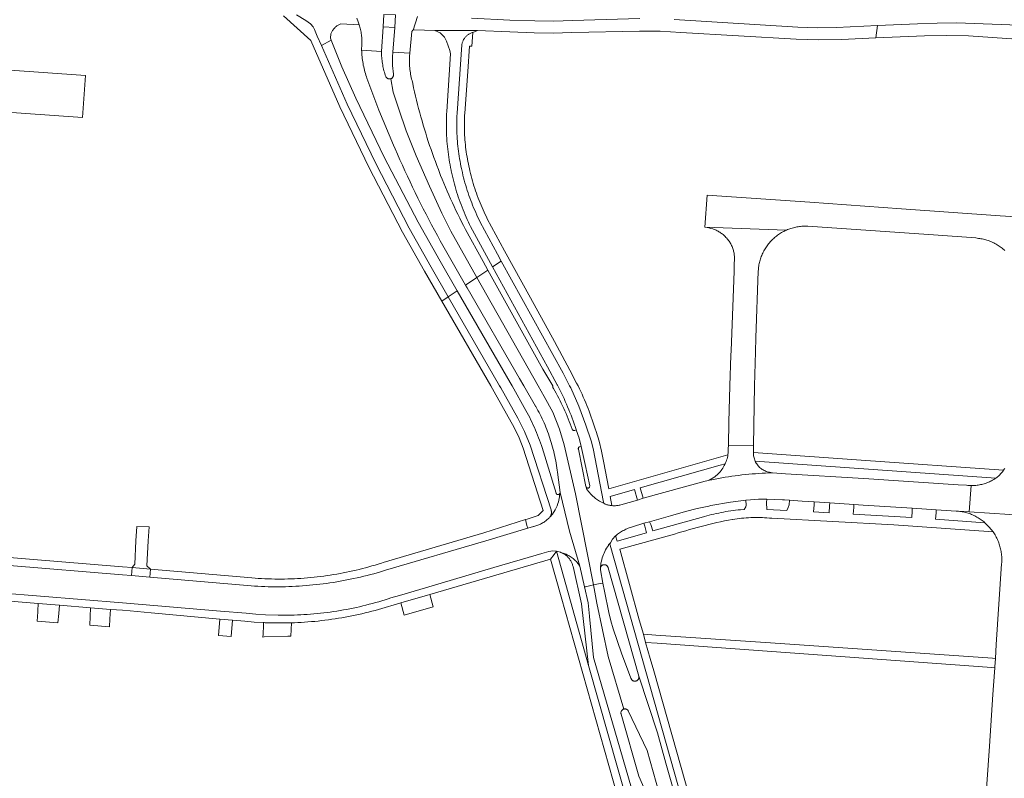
# Model space of a CAD drawing. Extents: x 146402 to 164798, y 455483 to 464134.
# Tile 375 of 575: x 157474 to 157720, y 461402 to 461591. Entities that reach past the tile are written whole.
import ezdxf

# ---------------------------------------------------------------- set-up
doc = ezdxf.new("R2010")
doc.units = 0
doc.header["$LTSCALE"] = 0.2
for name, color, linetype, lineweight in [('B-XX-VH-VERHARDING_ASFALT-GV', 252, 'CONTINUOUS', 18), ('B-XX-VH-VERHARDING_BETONSTRAATSTEEN-GV', 252, 'CONTINUOUS', 18), ('B-XX-VH-VERHARDING_FUNDERING_ZAND-GV', 252, 'CONTINUOUS', 18), ('B-XX-VH-VERHARDING_STRAATBAKSTEEN-GV', 252, 'CONTINUOUS', 18), ('B-XX-VH-VERHARDING_TEGEL-GV', 252, 'CONTINUOUS', 18)]:
    doc.layers.add(name, color=color, linetype=linetype, lineweight=lineweight)

msp = doc.modelspace()

# ---------------------------------------------------------------- linework, layer by layer
at = {"layer": 'B-XX-VH-VERHARDING_ASFALT-GV'}
for points in [[(157543.331, 461592.552), (157545.707, 461591.136), (157546.892, 461590.263), (157547.521, 461589.544), (157547.844, 461588.859), (157548.559, 461587.191), (157549.561, 461584.906), (157552.031, 461586.2), (157551.82, 461586.725), (157551.914, 461587.769), (157551.923, 461587.791), (157551.998, 461587.967), (157552.081, 461588.138), (157552.17, 461588.306), (157552.267, 461588.471), (157552.37, 461588.631), (157552.48, 461588.786), (157552.597, 461588.937), (157552.719, 461589.083), (157552.848, 461589.223), (157552.983, 461589.359), (157553.123, 461589.488), (157553.268, 461589.611), (157553.418, 461589.728), (157553.573, 461589.839), (157553.733, 461589.943), (157553.897, 461590.04), (157554.065, 461590.13), (157554.236, 461590.213), (157554.411, 461590.289), (157558.98, 461590.025), (157558.72, 461590.773), (157558.392, 461591.719)], [(157558.392, 461591.719), (157558.72, 461590.773), (157558.98, 461590.025), (157559.059, 461589.783), (157559.154, 461589.471), (157559.242, 461589.157), (157559.321, 461588.84), (157559.393, 461588.522), (157559.457, 461588.202), (157559.513, 461587.881), (157559.561, 461587.558), (157559.601, 461587.234), (157559.633, 461586.91), (157559.658, 461586.584), (157559.674, 461586.258), (157559.682, 461585.932), (157559.683, 461585.606), (157559.675, 461585.28), (157559.659, 461584.954), (157559.636, 461584.629), (157559.604, 461584.304), (157559.604, 461584.125), (157559.611, 461583.704), (157559.611, 461583.7), (157564.571, 461583.372), (157564.94, 461589.56), (157565.1, 461592.63)], [(157568.01, 461592.49), (157567.85, 461589.34), (157567.396, 461583.197), (157571.607, 461582.926), (157572.152, 461588.332), (157572.357, 461588.666), (157572.491, 461588.716), (157573.517, 461592.091)], [(157573.517, 461592.091), (157572.491, 461588.716), (157572.724, 461588.804), (157577.839, 461588.635), (157577.89, 461588.61), (157588.456, 461588.581), (157588.519, 461588.605), (157596.545, 461588.265), (157602.65, 461588.02), (157607.336, 461587.963), (157612.02, 461588.1), (157628.88, 461588.48), (157634.036, 461588.477), (157639.18, 461588.14), (157667.89, 461586.43), (157673.549, 461586.25), (157679.21, 461586.39), (157687.761, 461586.77), (157688.211, 461589.831), (157677.95, 461589.37), (157673.158, 461589.263), (157668.37, 461589.47), (157637.55, 461591.37)], [(157628.97, 461591.59), (157612.19, 461591.1), (157607.476, 461590.967), (157602.76, 461591), (157596.552, 461591.158), (157587.026, 461591.682)], [(157723.4, 461589.93), (157707.93, 461590.5), (157703.059, 461590.42), (157698.19, 461590.28), (157688.211, 461589.831), (157687.761, 461586.77), (157699.9, 461587.31), (157705.395, 461587.399), (157710.89, 461587.28), (157722.81, 461586.43)], [(157719.925, 461479.43), (157719.788, 461479.218), (157719.645, 461479.011), (157719.348, 461478.609), (157719.025, 461478.227), (157718.491, 461477.688), (157717.91, 461477.2), (157717.695, 461477.01), (157717.654, 461476.982), (157717.409, 461476.821), (157717.159, 461476.668), (157716.906, 461476.521), (157716.648, 461476.381), (157716.387, 461476.248), (157716.123, 461476.122), (157715.855, 461476.003), (157715.584, 461475.892), (157715.31, 461475.789), (157715.033, 461475.693), (157714.754, 461475.604), (157714.472, 461475.523), (157714.188, 461475.45), (157713.903, 461475.385), (157713.616, 461475.327), (157713.327, 461475.277), (157713.037, 461475.236), (157712.746, 461475.202), (157712.454, 461475.176), (157712.162, 461475.158), (157711.869, 461475.148), (157711.576, 461475.146), (157711.085, 461468.58), (157736.43, 461466.96)], [(157458.988, 461449.222), (157500, 461445.926), (157500.02, 461445.924), (157524.419, 461443.875), (157530.826, 461443.337), (157533.225, 461443.104), (157535.631, 461442.952), (157538.784, 461442.841), (157541.939, 461442.847), (157542.763, 461442.868), (157543.587, 461442.898), (157544.41, 461442.935), (157545.233, 461442.98), (157546.056, 461443.033), (157546.878, 461443.095), (157547.699, 461443.164), (157548.519, 461443.241), (157549.339, 461443.326), (157550.158, 461443.419), (157550.976, 461443.52), (157551.793, 461443.629), (157552.609, 461443.746), (157553.424, 461443.871), (157554.237, 461444.004), (157555.05, 461444.144), (157555.86, 461444.293), (157556.67, 461444.449), (157557.477, 461444.613), (157558.283, 461444.786), (157559.088, 461444.965), (157559.89, 461445.153), (157560.691, 461445.348), (157561.49, 461445.552), (157562.287, 461445.763), (157563.081, 461445.981), (157563.874, 461446.208), (157564.664, 461446.442), (157565.452, 461446.683), (157566.238, 461446.933), (157566.896, 461447.148), (157569.056, 461447.783), (157575.505, 461449.68), (157592.547, 461454.695), (157603.072, 461457.838), (157604.519, 461458.235), (157606.287, 461458.738), (157607.243, 461458.852), (157608.203, 461458.784), (157609.176, 461458.52), (157609.232, 461458.492), (157609.261, 461458.487), (157609.537, 461458.413), (157609.81, 461458.33), (157610.079, 461458.237), (157610.345, 461458.133), (157610.608, 461458.021), (157610.866, 461457.898), (157611.119, 461457.767), (157611.367, 461457.626), (157611.61, 461457.477), (157611.848, 461457.318), (157612.079, 461457.151), (157612.305, 461456.976), (157612.523, 461456.793), (157612.735, 461456.602), (157612.94, 461456.403), (157613.138, 461456.197), (157613.328, 461455.984), (157613.51, 461455.764), (157613.683, 461455.538), (157613.849, 461455.305), (157614.006, 461455.067), (157611.423, 461463.795), (157609.07, 461473.459), (157609.071, 461473.41), (157609.067, 461473.346), (157609.055, 461473.283), (157609.043, 461473.242), (157608.937, 461472.317), (157608.69, 461471.125), (157608.552, 461470.702), (157608.352, 461470.09), (157607.835, 461469.1), (157607.182, 461468.042), (157606.569, 461467.358), (157606.558, 461467.342), (157606.481, 461467.242), (157606.398, 461467.148), (157606.309, 461467.058), (157606.255, 461467.009), (157606.071, 461466.836), (157605.882, 461466.668), (157605.687, 461466.507), (157605.488, 461466.351), (157605.284, 461466.203), (157605.075, 461466.06), (157604.861, 461465.925), (157604.644, 461465.796), (157604.422, 461465.674), (157604.197, 461465.559), (157603.968, 461465.452), (157603.736, 461465.351), (157603.501, 461465.258), (157603.264, 461465.173), (157603.023, 461465.095), (157602.78, 461465.025), (157602.535, 461464.962), (157602.43, 461464.938), (157601.009, 461464.514), (157590.602, 461461.42), (157565.557, 461454.054), (157565.087, 461453.91), (157564.266, 461453.664), (157563.442, 461453.426), (157562.616, 461453.195), (157561.788, 461452.972), (157560.957, 461452.757), (157560.125, 461452.55), (157559.291, 461452.35), (157558.455, 461452.158), (157557.617, 461451.975), (157556.778, 461451.798), (157555.937, 461451.63), (157555.095, 461451.47), (157554.251, 461451.317), (157553.405, 461451.172), (157552.559, 461451.036), (157551.711, 461450.907), (157550.862, 461450.786), (157550.012, 461450.672), (157549.161, 461450.567), (157548.308, 461450.47), (157547.455, 461450.381), (157546.602, 461450.3), (157545.747, 461450.226), (157544.892, 461450.161), (157544.036, 461450.104), (157543.18, 461450.054), (157542.323, 461450.013), (157541.466, 461449.979), (157540.609, 461449.954), (157539.752, 461449.937), (157538.894, 461449.927), (157538.036, 461449.926), (157537.179, 461449.933), (157536.321, 461449.947), (157535.464, 461449.97), (157534.607, 461450), (157533.75, 461450.039), (157532.894, 461450.085), (157532.038, 461450.14), (157506.782, 461452.337), (157502.2, 461452.736), (157500, 461452.928), (157471.848, 461455.246)], [(157736.43, 461466.96), (157711.085, 461468.58), (157708.404, 461468.751), (157708.688, 461468.72), (157708.99, 461468.679), (157709.29, 461468.631), (157709.59, 461468.574), (157709.887, 461468.51), (157710.183, 461468.438), (157710.477, 461468.358), (157710.769, 461468.271), (157711.058, 461468.176), (157711.345, 461468.073), (157711.629, 461467.962), (157711.91, 461467.845), (157712.188, 461467.72), (157712.462, 461467.588), (157712.733, 461467.448), (157713, 461467.302), (157713.263, 461467.148), (157713.522, 461466.988), (157713.777, 461466.821), (157714.027, 461466.648), (157714.273, 461466.467), (157714.514, 461466.281), (157714.749, 461466.088), (157714.98, 461465.889), (157716.072, 461464.819), (157717.017, 461463.616), (157717.186, 461463.367), (157717.354, 461463.104), (157717.515, 461462.837), (157717.67, 461462.565), (157717.818, 461462.29), (157717.958, 461462.012), (157718.091, 461461.729), (157718.217, 461461.444), (157718.336, 461461.155), (157718.447, 461460.864), (157718.551, 461460.569), (157718.647, 461460.272), (157718.736, 461459.973), (157718.816, 461459.672), (157718.889, 461459.368), (157718.955, 461459.063), (157719.012, 461458.756), (157719.062, 461458.448), (157719.103, 461458.139), (157719.137, 461457.828), (157719.162, 461457.517), (157719.18, 461457.206), (157719.19, 461456.894), (157719.192, 461456.582), (157719.185, 461456.27), (157719.171, 461455.958), (157719.151, 461455.659), (157717.807, 461435.511), (157717.578, 461432.074), (157717.447, 461429.979), (157717.43, 461429.729), (157717.13, 461425.324), (157716.975, 461423.038), (157716.1, 461410.19), (157714.71, 461390.123)], [(157639.468, 461396.764), (157621.542, 461460.325), (157621.514, 461460.623), (157621.616, 461460.905), (157621.175, 461460.348), (157621.109, 461460.253), (157620.87, 461459.887), (157620.645, 461459.514), (157620.433, 461459.132), (157620.236, 461458.742), (157620.053, 461458.346), (157619.885, 461457.943), (157619.731, 461457.535), (157619.593, 461457.121), (157619.469, 461456.702), (157619.361, 461456.279), (157619.269, 461455.852), (157619.193, 461455.423), (157619.132, 461454.99), (157619.14, 461454.687), (157619.157, 461454.746), (157619.188, 461454.829), (157619.227, 461454.909), (157619.273, 461454.985), (157619.326, 461455.057), (157619.385, 461455.124), (157619.449, 461455.185), (157619.519, 461455.24), (157619.594, 461455.288), (157619.672, 461455.33), (157619.754, 461455.365), (157619.83, 461455.389), (157619.917, 461455.409), (157620.005, 461455.422), (157620.094, 461455.426), (157620.183, 461455.422), (157620.271, 461455.411), (157620.358, 461455.391), (157620.442, 461455.364), (157620.524, 461455.329), (157620.603, 461455.288), (157620.677, 461455.239), (157620.747, 461455.183), (157620.812, 461455.122), (157620.87, 461455.055), (157620.923, 461454.984), (157620.969, 461454.907), (157621.008, 461454.827), (157621.039, 461454.744), (157621.06, 461454.671), (157628.713, 461427.674), (157633.365, 461413.519), (157635.42, 461405.968), (157639.338, 461392.341)], [(157631.441, 461384.031), (157617.388, 461432.297), (157616.373, 461442.527), (157616.367, 461442.583), (157616.091, 461445.895), (157615.18, 461449.901), (157614.006, 461455.067), (157613.849, 461455.305), (157613.683, 461455.538), (157613.51, 461455.764), (157613.328, 461455.984), (157613.138, 461456.197), (157612.94, 461456.403), (157612.735, 461456.602), (157612.523, 461456.793), (157612.305, 461456.976), (157612.079, 461457.151), (157611.848, 461457.318), (157611.61, 461457.477), (157611.367, 461457.626), (157611.119, 461457.767), (157610.866, 461457.898), (157610.608, 461458.021), (157610.345, 461458.133), (157610.079, 461458.237), (157609.81, 461458.33), (157609.537, 461458.413), (157609.261, 461458.487), (157609.232, 461458.492), (157610.078, 461458.07), (157610.245, 461457.964), (157610.407, 461457.851), (157610.564, 461457.731), (157610.716, 461457.605), (157610.864, 461457.474), (157611.005, 461457.336), (157611.142, 461457.193), (157611.272, 461457.044), (157611.396, 461456.89), (157611.514, 461456.731), (157611.625, 461456.568), (157611.729, 461456.4), (157611.827, 461456.229), (157611.917, 461456.053), (157612.001, 461455.874), (157612.077, 461455.692), (157612.146, 461455.506), (157612.207, 461455.318), (157612.26, 461455.128), (157612.3, 461454.962), (157614.371, 461445.701), (157616.185, 461430.341), (157625.995, 461395.81)], [(157639.338, 461392.341), (157635.42, 461405.968), (157633.365, 461413.519), (157628.713, 461427.674), (157628.731, 461427.585), (157628.741, 461427.495), (157628.743, 461427.404), (157628.737, 461427.314), (157628.723, 461427.224), (157628.702, 461427.136), (157628.672, 461427.051), (157628.635, 461426.968), (157628.591, 461426.888), (157628.541, 461426.813), (157628.484, 461426.743), (157628.42, 461426.678), (157628.352, 461426.619), (157628.278, 461426.566), (157628.2, 461426.519), (157628.118, 461426.48), (157628.033, 461426.448), (157627.946, 461426.424), (157627.857, 461426.408), (157627.766, 461426.399), (157627.676, 461426.399), (157627.585, 461426.406), (157627.496, 461426.422), (157627.409, 461426.445), (157627.323, 461426.476), (157627.241, 461426.514), (157627.163, 461426.559), (157627.088, 461426.611), (157627.019, 461426.67), (157626.955, 461426.734), (157626.897, 461426.804), (157626.845, 461426.878), (157626.801, 461426.957), (157626.763, 461427.04), (157626.738, 461427.107), (157624.382, 461433.399), (157622.305, 461439.423), (157621.687, 461441.466), (157621.21, 461443.546), (157620.132, 461448.83), (157619.762, 461450.837), (157619.049, 461450.725), (157617.421, 461450.377), (157618.229, 461445.802), (157621.066, 461432.582), (157624.97, 461419.435), (157624.987, 461419.439), (157625.074, 461419.458), (157625.163, 461419.469), (157625.252, 461419.472), (157625.341, 461419.466), (157625.429, 461419.453), (157625.516, 461419.432), (157625.6, 461419.404), (157625.682, 461419.368), (157625.76, 461419.324), (157625.834, 461419.275), (157625.903, 461419.218), (157625.966, 461419.156), (157626.024, 461419.088), (157626.076, 461419.015), (157630.802, 461409.083), (157633.79, 461398.44)], [(157631.074, 461397.222), (157628.745, 461402.709), (157624.301, 461418.144), (157624.288, 461418.183), (157624.266, 461418.269), (157624.251, 461418.357), (157624.244, 461418.446), (157624.246, 461418.535), (157624.255, 461418.624), (157624.272, 461418.712), (157624.297, 461418.797), (157624.33, 461418.88), (157624.369, 461418.96), (157624.416, 461419.036), (157624.47, 461419.107), (157624.529, 461419.174), (157624.594, 461419.235), (157624.665, 461419.289), (157624.74, 461419.337), (157624.819, 461419.379), (157624.902, 461419.413), (157624.97, 461419.435), (157621.066, 461432.582), (157618.229, 461445.802), (157617.421, 461450.377), (157615.413, 461449.947), (157615.18, 461449.901), (157616.091, 461445.895), (157616.367, 461442.583), (157616.373, 461442.527), (157617.388, 461432.297), (157631.441, 461384.031)]]:
    msp.add_lwpolyline(points, dxfattribs=at)
for points in [[(157568.01, 461592.49), (157565.1, 461592.63), (157564.94, 461589.56), (157567.85, 461589.34)], [(157588.456, 461588.581), (157577.89, 461588.61), (157579.18, 461587.998), (157580.237, 461586.983), (157580.794, 461585.914), (157581.628, 461583.645), (157581.776, 461582.819), (157580.817, 461568.414), (157580.783, 461567.745), (157580.756, 461567.077), (157580.738, 461566.407), (157580.727, 461565.738), (157580.725, 461565.069), (157580.731, 461564.399), (157580.744, 461563.73), (157580.766, 461563.061), (157580.795, 461562.392), (157580.833, 461561.724), (157580.878, 461561.056), (157580.932, 461560.389), (157580.993, 461559.722), (157581.063, 461559.056), (157581.14, 461558.391), (157581.225, 461557.727), (157581.319, 461557.065), (157581.42, 461556.403), (157581.529, 461555.742), (157581.646, 461555.083), (157581.771, 461554.426), (157581.903, 461553.769), (157581.935, 461553.619), (157582.077, 461552.959), (157582.227, 461552.3), (157582.385, 461551.643), (157582.551, 461550.988), (157582.724, 461550.335), (157582.905, 461549.685), (157583.094, 461549.036), (157583.29, 461548.39), (157583.494, 461547.746), (157583.706, 461547.104), (157583.925, 461546.465), (157584.152, 461545.829), (157584.386, 461545.196), (157584.628, 461544.565), (157584.877, 461543.937), (157585.134, 461543.312), (157585.398, 461542.69), (157585.669, 461542.072), (157585.948, 461541.457), (157586.234, 461540.845), (157586.527, 461540.236), (157586.762, 461539.761), (157591.233, 461531.543), (157592.254, 461529.68), (157594.413, 461531.134), (157593.468, 461532.849), (157589.177, 461540.825), (157588.884, 461541.415), (157588.598, 461542.008), (157588.319, 461542.605), (157588.047, 461543.206), (157587.782, 461543.809), (157587.525, 461544.416), (157587.276, 461545.026), (157587.034, 461545.638), (157586.799, 461546.254), (157586.572, 461546.872), (157586.352, 461547.494), (157586.14, 461548.117), (157585.935, 461548.744), (157585.738, 461549.372), (157585.549, 461550.003), (157585.367, 461550.637), (157585.193, 461551.272), (157585.027, 461551.91), (157584.869, 461552.549), (157584.718, 461553.191), (157584.575, 461553.834), (157584.504, 461554.168), (157584.371, 461554.783), (157584.245, 461555.399), (157584.128, 461556.017), (157584.018, 461556.637), (157583.916, 461557.257), (157583.822, 461557.879), (157583.736, 461558.502), (157583.658, 461559.126), (157583.588, 461559.752), (157583.526, 461560.378), (157583.471, 461561.004), (157583.425, 461561.632), (157583.387, 461562.26), (157583.357, 461562.888), (157583.334, 461563.516), (157583.32, 461564.145), (157583.314, 461564.774), (157583.315, 461565.403), (157583.325, 461566.032), (157583.343, 461566.661), (157583.369, 461567.29), (157583.402, 461567.918), (157583.409, 461568.029), (157584.589, 461585.022), (157584.618, 461585.195), (157584.655, 461585.366), (157584.7, 461585.535), (157584.752, 461585.702), (157584.812, 461585.866), (157584.879, 461586.028), (157584.954, 461586.186), (157585.036, 461586.341), (157585.125, 461586.491), (157585.22, 461586.638), (157585.323, 461586.78), (157585.431, 461586.917), (157585.546, 461587.049), (157585.667, 461587.176), (157585.793, 461587.297), (157585.925, 461587.412), (157586.062, 461587.521), (157586.203, 461587.624), (157586.35, 461587.72), (157586.5, 461587.809), (157586.654, 461587.891), (157586.813, 461587.967), (157586.974, 461588.034), (157587.138, 461588.095), (157587.285, 461588.142)], [(157554.709, 461579.53), (157552.031, 461586.2), (157549.561, 461584.906), (157556.01, 461570.206), (157563.107, 461555.427), (157571.455, 461539.357), (157576.913, 461529.647), (157581.187, 461522.226), (157583.423, 461523.732), (157579.145, 461531.135), (157573.656, 461540.825), (157565.245, 461557.043), (157558.183, 461571.765)], [(157564.571, 461583.372), (157559.611, 461583.7), (157559.625, 461583.283), (157559.648, 461582.862), (157559.678, 461582.442), (157559.716, 461582.023), (157559.763, 461581.604), (157559.817, 461581.186), (157559.879, 461580.77), (157559.949, 461580.354), (157560.027, 461579.94), (157560.113, 461579.528), (157560.207, 461579.117), (157560.308, 461578.708), (157560.418, 461578.302), (157560.534, 461577.897), (157560.659, 461577.494), (157560.791, 461577.094), (157560.931, 461576.697), (157563.924, 461568.779), (157567.542, 461560.031), (157567.935, 461559.123), (157568.54, 461557.745), (157569.152, 461556.369), (157569.771, 461554.997), (157570.397, 461553.628), (157571.03, 461552.263), (157571.671, 461550.901), (157572.319, 461549.542), (157572.975, 461548.187), (157573.637, 461546.836), (157574.307, 461545.488), (157574.984, 461544.143), (157575.668, 461542.802), (157576.359, 461541.465), (157577.057, 461540.131), (157577.762, 461538.801), (157578.475, 461537.475), (157579.194, 461536.153), (157585.522, 461525.146), (157588.29, 461527.01), (157581.831, 461538.596), (157579.575, 461543.108), (157576.541, 461549.798), (157573.196, 461557.344), (157570.707, 461563.567), (157568.84, 461569.013), (157567.44, 461573.214), (157566.882, 461576.579), (157566.81, 461576.557), (157566.723, 461576.537), (157566.634, 461576.526), (157566.545, 461576.522), (157566.455, 461576.527), (157566.367, 461576.539), (157566.28, 461576.56), (157566.195, 461576.588), (157566.113, 461576.623), (157566.035, 461576.666), (157565.96, 461576.715), (157565.891, 461576.771), (157565.826, 461576.833), (157565.768, 461576.901), (157565.716, 461576.973), (157565.67, 461577.05), (157565.631, 461577.154), (157565.507, 461577.505), (157565.39, 461577.859), (157565.28, 461578.215), (157565.178, 461578.573), (157565.084, 461578.933), (157564.998, 461579.295), (157564.92, 461579.66), (157564.849, 461580.025), (157564.786, 461580.392), (157564.731, 461580.761), (157564.684, 461581.13), (157564.645, 461581.5), (157564.614, 461581.872), (157564.591, 461582.243), (157564.576, 461582.615), (157564.569, 461582.988), (157564.57, 461583.36)], [(157571.607, 461582.926), (157567.396, 461583.197), (157567.31, 461582.04), (157567.281, 461579.873), (157567.53, 461577.72), (157567.531, 461577.717), (157567.544, 461577.629), (157567.55, 461577.54), (157567.548, 461577.451), (157567.538, 461577.362), (157567.519, 461577.275), (157567.494, 461577.189), (157567.46, 461577.106), (157567.419, 461577.027), (157567.372, 461576.951), (157567.317, 461576.88), (157567.257, 461576.815), (157567.191, 461576.754), (157567.12, 461576.7), (157567.045, 461576.653), (157566.965, 461576.612), (157566.882, 461576.579), (157567.44, 461573.214), (157568.84, 461569.013), (157570.707, 461563.567), (157573.196, 461557.344), (157576.541, 461549.798), (157579.575, 461543.108), (157581.831, 461538.596), (157588.29, 461527.01), (157591.058, 461528.874), (157589.874, 461531.011), (157585.504, 461539.025), (157585.014, 461539.964), (157584.531, 461540.907), (157584.056, 461541.854), (157583.587, 461542.804), (157583.126, 461543.757), (157582.672, 461544.714), (157582.225, 461545.675), (157581.786, 461546.638), (157581.354, 461547.606), (157580.929, 461548.576), (157580.511, 461549.549), (157580.101, 461550.526), (157579.698, 461551.506), (157579.302, 461552.488), (157579.124, 461552.939), (157578.735, 461553.932), (157578.354, 461554.929), (157577.981, 461555.928), (157577.614, 461556.93), (157577.256, 461557.934), (157576.904, 461558.942), (157576.561, 461559.952), (157576.225, 461560.964), (157575.896, 461561.979), (157575.576, 461562.996), (157575.263, 461564.016), (157574.957, 461565.038), (157574.659, 461566.063), (157574.369, 461567.089), (157574.087, 461568.118), (157573.812, 461569.148), (157573.545, 461570.181), (157573.286, 461571.216), (157573.035, 461572.253), (157572.791, 461573.291), (157572.555, 461574.332), (157572.327, 461575.374), (157572.168, 461576.124), (157572.07, 461576.514), (157571.98, 461576.905), (157571.898, 461577.299), (157571.824, 461577.694), (157571.757, 461578.09), (157571.699, 461578.488), (157571.648, 461578.887), (157571.605, 461579.286), (157571.571, 461579.687), (157571.544, 461580.087), (157571.525, 461580.489), (157571.514, 461580.891), (157571.512, 461581.293), (157571.517, 461581.694), (157571.53, 461582.096), (157571.536, 461582.225)], [(157609.816, 461503.142), (157594.413, 461531.134), (157592.254, 461529.68), (157605.91, 461504.762), (157608.367, 461500.233), (157608.392, 461500.189), (157608.49, 461500), (157608.739, 461499.524), (157609.078, 461498.855), (157609.41, 461498.183), (157609.735, 461497.507), (157610.053, 461496.828), (157610.364, 461496.145), (157610.667, 461495.459), (157610.963, 461494.77), (157611.252, 461494.078), (157611.533, 461493.383), (157611.807, 461492.684), (157612.073, 461491.983), (157612.332, 461491.279), (157612.583, 461490.573), (157612.827, 461489.863), (157613.063, 461489.152), (157613.104, 461489.026), (157613.83, 461486.993), (157614.357, 461484.912), (157615.354, 461480.417), (157616.491, 461475.118), (157616.42, 461474.76), (157616.121, 461474.551), (157616.059, 461474.541), (157615.997, 461474.539), (157615.935, 461474.545), (157615.874, 461474.558), (157615.815, 461474.58), (157615.76, 461474.609), (157615.708, 461474.644), (157615.662, 461474.686), (157615.621, 461474.734), (157615.587, 461474.786), (157615.56, 461474.842), (157615.556, 461474.85), (157615.684, 461474.359), (157616.163, 461473.714), (157616.912, 461472.84), (157617.91, 461471.966), (157618.888, 461471.259), (157620.22, 461470.59), (157620.008, 461470.762), (157619.881, 461471.005), (157617.324, 461484.424), (157616.787, 461486.353), (157615.496, 461490.253), (157613.772, 461494.936), (157611.722, 461499.485), (157611.454, 461500)], [(157603.578, 461500), (157588.29, 461527.01), (157585.522, 461525.146), (157585.933, 461524.431), (157598.977, 461501.878), (157600.059, 461500), (157602.944, 461494.993), (157602.992, 461494.91), (157603.279, 461494.405), (157603.559, 461493.896), (157603.833, 461493.383), (157604.099, 461492.866), (157604.358, 461492.346), (157604.609, 461491.822), (157604.854, 461491.295), (157605.091, 461490.764), (157605.321, 461490.23), (157605.544, 461489.693), (157605.759, 461489.153), (157605.967, 461488.611), (157606.167, 461488.065), (157606.36, 461487.516), (157606.545, 461486.966), (157606.723, 461486.412), (157606.892, 461485.856), (157607.055, 461485.298), (157607.209, 461484.738), (157607.356, 461484.175), (157607.495, 461483.611), (157607.626, 461483.045), (157607.75, 461482.477), (157607.866, 461481.907), (157607.973, 461481.336), (157608.073, 461480.764), (157608.165, 461480.19), (157608.249, 461479.614), (157608.326, 461479.038), (157608.394, 461478.461), (157609.068, 461473.468), (157609.07, 461473.459), (157611.423, 461463.795), (157614.006, 461455.067), (157615.18, 461449.901), (157615.413, 461449.947), (157617.421, 461450.377), (157612.956, 461473.125), (157610.052, 461485.348), (157608.962, 461489.221), (157607.268, 461493.456), (157605.09, 461497.329)], [(157604.748, 461504.144), (157591.058, 461528.874), (157588.29, 461527.01), (157603.578, 461500), (157605.09, 461497.329), (157607.268, 461493.456), (157608.962, 461489.221), (157610.052, 461485.348), (157612.956, 461473.125), (157617.421, 461450.377), (157619.049, 461450.725), (157619.762, 461450.837), (157619.154, 461454.133), (157619.14, 461454.687), (157619.132, 461454.99), (157619.193, 461455.423), (157619.269, 461455.852), (157619.361, 461456.279), (157619.469, 461456.702), (157619.593, 461457.121), (157619.731, 461457.535), (157619.885, 461457.943), (157620.053, 461458.346), (157620.236, 461458.742), (157620.433, 461459.132), (157620.645, 461459.514), (157620.87, 461459.887), (157621.109, 461460.253), (157621.175, 461460.348), (157621.616, 461460.905), (157622.171, 461461.834), (157622.91, 461462.625), (157622.948, 461462.657), (157623.18, 461462.848), (157623.417, 461463.032), (157623.659, 461463.21), (157623.905, 461463.381), (157624.156, 461463.546), (157624.411, 461463.704), (157624.67, 461463.855), (157624.934, 461463.999), (157625.201, 461464.136), (157625.471, 461464.266), (157625.745, 461464.389), (157626.022, 461464.504), (157626.302, 461464.612), (157626.585, 461464.712), (157626.87, 461464.805), (157627.158, 461464.89), (157629.948, 461465.752), (157631.4, 461466.157), (157636.61, 461467.583), (157640.379, 461468.662), (157643.237, 461469.43), (157646.133, 461470.035), (157646.425, 461470.106), (157646.692, 461470.172), (157651.582, 461471.062), (157655.4, 461471.499), (157656.521, 461471.627), (157658.549, 461471.734), (157660.58, 461471.742), (157662.545, 461471.697), (157664.509, 461471.598), (157664.809, 461471.592), (157665.04, 461471.587), (157666.263, 461471.514), (157667.221, 461471.456), (157669.399, 461471.289), (157672.426, 461471.109), (157676.291, 461470.837), (157682.34, 461470.464), (157684.637, 461470.305), (157696.849, 461469.498), (157702.854, 461469.106), (157707.787, 461468.76), (157708.404, 461468.751), (157711.085, 461468.58), (157711.576, 461475.146), (157711.283, 461475.152), (157710.991, 461475.166), (157710.698, 461475.188), (157710.407, 461475.218), (157708.274, 461475.375), (157684.766, 461476.892), (157665.227, 461478.124), (157661.993, 461478.34), (157661.149, 461478.312), (157660.306, 461478.276), (157659.463, 461478.231), (157658.62, 461478.179), (157657.778, 461478.119), (157656.937, 461478.051), (157656.096, 461477.975), (157655.256, 461477.891), (157654.417, 461477.799), (157653.579, 461477.699), (157652.742, 461477.591), (157651.905, 461477.475), (157651.07, 461477.352), (157650.236, 461477.22), (157649.404, 461477.081), (157648.573, 461476.933), (157647.743, 461476.778), (157646.915, 461476.615), (157646.254, 461476.478), (157646.088, 461476.444), (157645.263, 461476.265), (157645.213, 461476.254), (157629.799, 461471.98), (157628.359, 461471.56), (157624.185, 461470.368), (157623.975, 461470.311), (157623.762, 461470.261), (157623.548, 461470.219), (157623.333, 461470.185), (157623.117, 461470.159), (157622.899, 461470.141), (157622.681, 461470.131), (157622.464, 461470.129), (157622.245, 461470.135), (157622.028, 461470.149), (157622.004, 461470.151), (157621.811, 461470.171), (157621.595, 461470.2), (157621.38, 461470.238), (157621.167, 461470.284), (157620.956, 461470.337), (157620.746, 461470.398), (157620.54, 461470.467), (157620.335, 461470.543), (157620.22, 461470.59), (157618.888, 461471.259), (157617.91, 461471.966), (157616.912, 461472.84), (157616.163, 461473.714), (157615.684, 461474.359), (157615.556, 461474.85), (157615.54, 461474.901), (157615.531, 461474.939), (157614.619, 461479.603), (157613.624, 461484.25), (157613.612, 461484.31), (157613.609, 461484.372), (157613.613, 461484.433), (157613.625, 461484.494), (157613.645, 461484.552), (157613.672, 461484.607), (157613.706, 461484.658), (157613.747, 461484.705), (157613.793, 461484.745), (157613.844, 461484.78), (157613.899, 461484.807), (157613.957, 461484.827), (157613.98, 461484.833), (157614.357, 461484.912), (157613.83, 461486.993), (157613.104, 461489.026), (157612.759, 461488.902), (157612.698, 461488.883), (157612.635, 461488.872), (157612.571, 461488.868), (157612.508, 461488.873), (157612.445, 461488.885), (157612.385, 461488.906), (157612.327, 461488.933), (157612.273, 461488.968), (157612.225, 461489.009), (157612.181, 461489.056), (157612.144, 461489.108), (157612.114, 461489.164), (157612.101, 461489.194), (157611.862, 461489.855), (157611.616, 461490.512), (157611.362, 461491.168), (157611.101, 461491.82), (157610.832, 461492.469), (157610.556, 461493.115), (157610.273, 461493.757), (157609.983, 461494.397), (157609.685, 461495.033), (157609.38, 461495.666), (157609.067, 461496.295), (157608.748, 461496.921), (157608.421, 461497.543), (157608.088, 461498.161), (157607.747, 461498.775), (157607.4, 461499.386), (157607.284, 461499.585), (157607.257, 461499.641), (157607.238, 461499.701), (157607.226, 461499.762), (157607.223, 461499.825), (157607.227, 461499.887), (157607.239, 461499.948), (157607.257, 461500), (157607.259, 461500.007)], [(157596.644, 461500.852), (157583.423, 461523.732), (157581.187, 461522.226), (157593.987, 461500), (157594.277, 461499.497), (157598.554, 461491.952), (157600.228, 461488.67), (157601.59, 461485.246), (157606.825, 461469.141), (157606.862, 461469.021), (157606.891, 461468.898), (157606.912, 461468.774), (157606.926, 461468.649), (157606.931, 461468.523), (157606.929, 461468.397), (157606.918, 461468.272), (157606.9, 461468.147), (157606.873, 461468.024), (157606.839, 461467.903), (157606.797, 461467.784), (157606.748, 461467.668), (157606.692, 461467.556), (157606.628, 461467.447), (157606.569, 461467.358), (157607.182, 461468.042), (157607.835, 461469.1), (157608.352, 461470.09), (157608.552, 461470.702), (157608.69, 461471.125), (157608.937, 461472.317), (157609.043, 461473.242), (157609.035, 461473.222), (157609.008, 461473.164), (157608.973, 461473.109), (157608.933, 461473.06), (157608.886, 461473.016), (157608.834, 461472.978), (157608.778, 461472.947), (157608.719, 461472.923), (157608.657, 461472.907), (157608.593, 461472.898), (157608.529, 461472.898), (157608.466, 461472.905), (157608.403, 461472.92), (157608.343, 461472.943), (157608.287, 461472.973), (157608.234, 461473.01), (157608.187, 461473.054), (157608.145, 461473.102), (157608.11, 461473.156), (157608.082, 461473.213), (157608.061, 461473.274), (157604.638, 461484.614), (157604.446, 461485.172), (157604.216, 461485.816), (157603.978, 461486.458), (157603.733, 461487.097), (157603.48, 461487.733), (157603.22, 461488.366), (157602.953, 461488.996), (157602.678, 461489.622), (157602.396, 461490.246), (157602.106, 461490.866), (157601.81, 461491.483), (157601.506, 461492.096), (157601.195, 461492.706), (157600.877, 461493.312), (157600.552, 461493.914), (157597.124, 461500)]]:
    msp.add_lwpolyline(points, close=True, dxfattribs=at)
at = {"layer": 'B-XX-VH-VERHARDING_BETONSTRAATSTEEN-GV'}
for points in [[(157567.85, 461589.34), (157564.94, 461589.56), (157564.571, 461583.372), (157564.57, 461583.36), (157564.569, 461582.988), (157564.576, 461582.615), (157564.591, 461582.243), (157564.614, 461581.872), (157564.645, 461581.5), (157564.684, 461581.13), (157564.731, 461580.761), (157564.786, 461580.392), (157564.849, 461580.025), (157564.92, 461579.66), (157564.998, 461579.295), (157565.084, 461578.933), (157565.178, 461578.573), (157565.28, 461578.215), (157565.39, 461577.859), (157565.507, 461577.505), (157565.631, 461577.154), (157565.67, 461577.05), (157565.716, 461576.973), (157565.768, 461576.901), (157565.826, 461576.833), (157565.891, 461576.771), (157565.96, 461576.715), (157566.035, 461576.666), (157566.113, 461576.623), (157566.195, 461576.588), (157566.28, 461576.56), (157566.367, 461576.539), (157566.455, 461576.527), (157566.545, 461576.522), (157566.634, 461576.526), (157566.723, 461576.537), (157566.81, 461576.557), (157566.882, 461576.579), (157566.965, 461576.612), (157567.045, 461576.653), (157567.12, 461576.7), (157567.191, 461576.754), (157567.257, 461576.815), (157567.317, 461576.88), (157567.372, 461576.951), (157567.419, 461577.027), (157567.46, 461577.106), (157567.494, 461577.189), (157567.519, 461577.275), (157567.538, 461577.362), (157567.548, 461577.451), (157567.55, 461577.54), (157567.544, 461577.629), (157567.531, 461577.717), (157567.53, 461577.72), (157567.281, 461579.873), (157567.31, 461582.04), (157567.396, 461583.197)], [(157665.401, 461538.797), (157645.27, 461539.55), (157646.192, 461539.392), (157646.675, 461539.274), (157647.152, 461539.136), (157647.315, 461539.08), (157647.55, 461538.993), (157647.782, 461538.898), (157648.011, 461538.797), (157648.237, 461538.687), (157648.459, 461538.571), (157648.677, 461538.447), (157648.891, 461538.317), (157649.101, 461538.18), (157649.306, 461538.036), (157649.507, 461537.886), (157649.703, 461537.729), (157649.894, 461537.567), (157650.079, 461537.398), (157650.259, 461537.223), (157650.433, 461537.043), (157650.602, 461536.858), (157650.764, 461536.667), (157650.92, 461536.47), (157651.07, 461536.27), (157651.214, 461536.064), (157651.35, 461535.854), (157651.481, 461535.64), (157651.604, 461535.421), (157651.72, 461535.199), (157651.829, 461534.973), (157651.93, 461534.744), (157652.025, 461534.512), (157652.111, 461534.277), (157652.191, 461534.039), (157652.262, 461533.799), (157652.326, 461533.556), (157652.383, 461533.312), (157652.431, 461533.066), (157652.472, 461532.819), (157652.504, 461532.57), (157652.529, 461532.321), (157652.545, 461532.071), (157652.554, 461531.82), (157652.555, 461531.569), (157652.548, 461531.319), (157652.532, 461531.069), (157652.509, 461530.819), (157652.43, 461528.65), (157652.35, 461526.36), (157651.71, 461508.75), (157651.671, 461507.662), (157651.395, 461500), (157651.158, 461490.977), (157651.025, 461485.25), (157657.312, 461485.15), (157657.537, 461500), (157657.75, 461508.5), (157657.877, 461511.997), (157658.47, 461528.58), (157658.474, 461528.661), (157658.494, 461528.968), (157658.523, 461529.274), (157658.559, 461529.579), (157658.603, 461529.883), (157658.655, 461530.186), (157658.715, 461530.488), (157658.782, 461530.787), (157658.858, 461531.085), (157658.941, 461531.381), (157659.032, 461531.675), (157659.13, 461531.966), (157659.237, 461532.255), (157659.35, 461532.54), (157659.471, 461532.823), (157659.599, 461533.102), (157659.735, 461533.378), (157659.877, 461533.65), (157660.027, 461533.919), (157660.183, 461534.183), (157660.347, 461534.444), (157660.517, 461534.7), (157660.694, 461534.951), (157660.877, 461535.198), (157661.067, 461535.44), (157661.262, 461535.677), (157661.464, 461535.909), (157661.672, 461536.135), (157661.886, 461536.356), (157662.105, 461536.571), (157662.33, 461536.781), (157662.56, 461536.985), (157662.796, 461537.182), (157663.036, 461537.374), (157663.282, 461537.558), (157663.532, 461537.737), (157663.787, 461537.909), (157664.046, 461538.074), (157664.309, 461538.233), (157664.576, 461538.385), (157664.848, 461538.529), (157665.123, 461538.667)], [(157657.312, 461485.15), (157651.025, 461485.25), (157651.002, 461484.279), (157651.003, 461484.027), (157650.99, 461483.658), (157650.962, 461483.289), (157650.917, 461482.922), (157650.894, 461482.782), (157650.857, 461482.557), (157650.781, 461482.195), (157650.689, 461481.837), (157650.582, 461481.483), (157650.46, 461481.134), (157650.323, 461480.791), (157650.214, 461480.548), (157650.171, 461480.453), (157650.004, 461480.123), (157649.824, 461479.8), (157649.63, 461479.486), (157649.422, 461479.18), (157649.201, 461478.883), (157648.968, 461478.596), (157648.722, 461478.32), (157648.465, 461478.054), (157648.196, 461477.8), (157647.917, 461477.558), (157647.627, 461477.327), (157646.254, 461476.478), (157646.915, 461476.615), (157647.743, 461476.778), (157648.573, 461476.933), (157649.404, 461477.081), (157650.236, 461477.22), (157651.07, 461477.352), (157651.905, 461477.475), (157652.742, 461477.591), (157653.579, 461477.699), (157654.417, 461477.799), (157655.256, 461477.891), (157656.096, 461477.975), (157656.937, 461478.051), (157657.778, 461478.119), (157658.62, 461478.179), (157659.463, 461478.231), (157660.306, 461478.276), (157661.149, 461478.312), (157661.993, 461478.34), (157661.274, 461478.475), (157661.002, 461478.531), (157660.733, 461478.603), (157660.469, 461478.69), (157660.21, 461478.792), (157659.958, 461478.909), (157659.713, 461479.041), (157659.476, 461479.186), (157659.247, 461479.344), (157659.028, 461479.516), (157658.819, 461479.7), (157658.621, 461479.895), (157658.435, 461480.102), (157658.261, 461480.319), (157658.099, 461480.545), (157657.951, 461480.78), (157657.817, 461481.024), (157657.709, 461481.251), (157657.697, 461481.275), (157657.591, 461481.532), (157657.501, 461481.795), (157657.426, 461482.063), (157657.366, 461482.335), (157657.322, 461482.609), (157657.294, 461482.886), (157657.282, 461483.164), (157657.285, 461483.371)], [(157506.964, 461454.329), (157502.382, 461454.727), (157502.2, 461452.736), (157506.782, 461452.337)], [(157577.477, 461444.901), (157576.614, 461447.992), (157576.036, 461447.832), (157569.4, 461445.919), (157570.247, 461442.884)], [(157484.327, 461445.328), (157478.999, 461445.758), (157478.871, 461443.954), (157478.85, 461443.663), (157478.688, 461441.382), (157483.884, 461440.974), (157484.115, 461443.241)], [(157497.018, 461444.305), (157491.978, 461444.712), (157491.909, 461442.518), (157491.841, 461440.347), (157496.73, 461439.962), (157496.861, 461441.934)], [(157527.39, 461441.612), (157524.253, 461441.893), (157523.909, 461437.782), (157527.047, 461437.53)], [(157535.318, 461440.989), (157535.11, 461440.998), (157535.12, 461440.24), (157535.027, 461438.102), (157534.997, 461437.406), (157535.333, 461437.415), (157541.217, 461437.609), (157541.953, 461437.633), (157542.092, 461440.945), (157541.979, 461440.941), (157541.42, 461440.944), (157535.525, 461440.979)]]:
    msp.add_lwpolyline(points, close=True, dxfattribs=at)
for points in [[(157445.222, 461570.038), (157490.055, 461566.956), (157490.771, 461577.415), (157461.369, 461579.429)], [(157725.23, 461542.008), (157718.8, 461542.43), (157694.16, 461544.18), (157671.36, 461545.78), (157645.72, 461547.537), (157645.16, 461539.557), (157645.27, 461539.55), (157665.401, 461538.797), (157665.489, 461538.836), (157665.771, 461538.957), (157666.057, 461539.07), (157666.345, 461539.176), (157666.636, 461539.274), (157666.93, 461539.364), (157667.226, 461539.447), (157667.523, 461539.522), (157667.823, 461539.59), (157668.124, 461539.649), (157668.427, 461539.701), (157668.731, 461539.745), (157669.036, 461539.78), (157669.342, 461539.808), (157669.649, 461539.828), (157669.956, 461539.84), (157670.263, 461539.844), (157670.57, 461539.84), (157670.82, 461539.82), (157691.27, 461538.4), (157702.2, 461537.626), (157712.73, 461536.88), (157713.05, 461536.83), (157713.074, 461536.828), (157713.38, 461536.793), (157713.686, 461536.751), (157713.99, 461536.701), (157714.293, 461536.643), (157714.594, 461536.578), (157714.893, 461536.504), (157715.191, 461536.423), (157715.486, 461536.334), (157715.779, 461536.237), (157716.069, 461536.133), (157716.356, 461536.021), (157716.641, 461535.902), (157716.922, 461535.776), (157717.2, 461535.642), (157717.474, 461535.501), (157717.744, 461535.353), (157718.011, 461535.198), (157718.273, 461535.036), (157718.532, 461534.868), (157718.785, 461534.693), (157719.034, 461534.511), (157719.279, 461534.323), (157719.518, 461534.129), (157719.752, 461533.928), (157719.981, 461533.722)]]:
    msp.add_lwpolyline(points, dxfattribs=at)
at = {"layer": 'B-XX-VH-VERHARDING_FUNDERING_ZAND-GV'}
for points in [[(157600.777, 461465.231), (157600.418, 461466.673), (157590.057, 461463.344), (157564.993, 461455.972), (157564.524, 461455.821), (157563.743, 461455.576), (157562.96, 461455.338), (157562.175, 461455.108), (157561.387, 461454.886), (157560.598, 461454.671), (157559.806, 461454.465), (157559.012, 461454.266), (157558.217, 461454.074), (157557.419, 461453.891), (157556.62, 461453.715), (157555.819, 461453.548), (157555.017, 461453.388), (157554.213, 461453.236), (157553.407, 461453.091), (157552.6, 461452.955), (157551.792, 461452.826), (157550.983, 461452.706), (157550.172, 461452.593), (157549.361, 461452.488), (157548.548, 461452.392), (157547.735, 461452.303), (157546.921, 461452.222), (157546.106, 461452.149), (157545.29, 461452.084), (157544.474, 461452.027), (157543.657, 461451.978), (157542.84, 461451.937), (157542.022, 461451.904), (157541.204, 461451.879), (157540.386, 461451.862), (157539.568, 461451.853), (157538.75, 461451.852), (157537.931, 461451.859), (157537.113, 461451.874), (157536.295, 461451.897), (157535.477, 461451.928), (157534.66, 461451.967), (157533.843, 461452.014), (157533.027, 461452.069), (157532.211, 461452.132), (157506.964, 461454.329), (157506.782, 461452.337), (157532.038, 461450.14), (157532.894, 461450.085), (157533.75, 461450.039), (157534.607, 461450), (157535.464, 461449.97), (157536.321, 461449.947), (157537.179, 461449.933), (157538.036, 461449.926), (157538.894, 461449.927), (157539.752, 461449.937), (157540.609, 461449.954), (157541.466, 461449.979), (157542.323, 461450.013), (157543.18, 461450.054), (157544.036, 461450.104), (157544.892, 461450.161), (157545.747, 461450.226), (157546.602, 461450.3), (157547.455, 461450.381), (157548.308, 461450.47), (157549.161, 461450.567), (157550.012, 461450.672), (157550.862, 461450.786), (157551.711, 461450.907), (157552.559, 461451.036), (157553.405, 461451.172), (157554.251, 461451.317), (157555.095, 461451.47), (157555.937, 461451.63), (157556.778, 461451.798), (157557.617, 461451.975), (157558.455, 461452.158), (157559.291, 461452.35), (157560.125, 461452.55), (157560.957, 461452.757), (157561.788, 461452.972), (157562.616, 461453.195), (157563.442, 461453.426), (157564.266, 461453.664), (157565.087, 461453.91), (157565.557, 461454.054), (157590.602, 461461.42), (157601.009, 461464.514)], [(157468.694, 461457.513), (157468.609, 461457.52), (157468.647, 461457.465), (157468.686, 461457.41), (157469.627, 461456.248), (157470.495, 461455.681), (157471.848, 461455.246), (157500, 461452.928), (157502.2, 461452.736), (157502.382, 461454.727), (157500, 461454.935)]]:
    msp.add_lwpolyline(points, close=True, dxfattribs=at)
at = {"layer": 'B-XX-VH-VERHARDING_STRAATBAKSTEEN-GV'}
msp.add_lwpolyline([(157632.925, 461437.886), (157629.833, 461438.096), (157630.408, 461436.033), (157633.254, 461435.87), (157716.682, 461429.781), (157717.43, 461429.729), (157717.447, 461429.979), (157717.578, 461432.074), (157716.83, 461432.126), (157661.531, 461435.923)], close=True, dxfattribs=at)
at = {"layer": 'B-XX-VH-VERHARDING_TEGEL-GV'}
for points in [[(157540.107, 461592.282), (157546.902, 461586.147), (157554.207, 461569.542), (157561.378, 461554.519), (157569.809, 461538.342), (157575.271, 461528.598), (157579.575, 461521.141), (157581.187, 461522.226), (157576.913, 461529.647), (157571.455, 461539.357), (157563.107, 461555.427), (157556.01, 461570.206), (157549.561, 461584.906), (157548.559, 461587.191), (157547.844, 461588.859), (157547.521, 461589.544), (157546.892, 461590.263), (157545.707, 461591.136), (157543.331, 461592.552)], [(157641.383, 461397.198), (157632.414, 461428.936), (157631.539, 461432.031), (157630.408, 461436.033), (157629.833, 461438.096), (157628.825, 461441.716), (157623.932, 461459.283), (157637.603, 461463.055), (157638.492, 461463.336), (157639.444, 461463.629), (157640.399, 461463.914), (157641.356, 461464.192), (157642.315, 461464.461), (157643.276, 461464.723), (157644.239, 461464.978), (157645.204, 461465.225), (157646.172, 461465.463), (157647.141, 461465.694), (157648.111, 461465.918), (157649.084, 461466.133), (157650.058, 461466.341), (157651.034, 461466.541), (157652.012, 461466.733), (157652.039, 461466.737), (157652.608, 461466.817), (157653.179, 461466.89), (157653.75, 461466.955), (157654.322, 461467.011), (157654.895, 461467.06), (157655.469, 461467.1), (157656.043, 461467.133), (157656.617, 461467.158), (157657.192, 461467.175), (157657.767, 461467.183), (157658.342, 461467.184), (157658.917, 461467.177), (157659.492, 461467.161), (157660.067, 461467.138), (157660.641, 461467.107), (157661.249, 461467.065), (157661.857, 461467.014), (157692.281, 461465.385), (157717.017, 461463.616), (157716.072, 461464.819), (157714.98, 461465.889), (157702.689, 461466.78), (157702.801, 461468.358), (157702.854, 461469.106), (157696.849, 461469.498), (157696.8, 461468.75), (157696.754, 461467.221), (157682.172, 461468.009), (157682.289, 461469.716), (157682.34, 461470.464), (157676.291, 461470.837), (157676.245, 461470.089), (157676.165, 461468.392), (157672.246, 461468.617), (157672.374, 461470.361), (157672.426, 461471.109), (157669.399, 461471.289), (157667.221, 461471.456), (157666.263, 461471.514), (157666.218, 461470.334), (157665.934, 461469.679), (157665.566, 461468.952), (157660.599, 461469.203), (157660.564, 461470.97), (157660.58, 461471.742), (157658.549, 461471.734), (157656.521, 461471.627), (157655.4, 461471.499), (157655.454, 461470.311), (157655.374, 461469.841), (157654.955, 461469.21), (157654.034, 461469.133), (157653.426, 461469.074), (157652.82, 461469.008), (157652.214, 461468.933), (157651.61, 461468.85), (157651.006, 461468.76), (157650.404, 461468.662), (157649.803, 461468.555), (157649.204, 461468.441), (157648.606, 461468.319), (157648.01, 461468.19), (157647.416, 461468.052), (157646.823, 461467.907), (157646.233, 461467.753), (157645.644, 461467.593), (157645.058, 461467.424), (157644.859, 461467.365), (157632.16, 461463.837), (157631.66, 461465.481), (157631.4, 461466.157), (157629.948, 461465.752), (157630.208, 461465.034), (157630.642, 461463.413), (157623.331, 461461.292), (157622.91, 461462.625), (157622.171, 461461.834), (157621.616, 461460.905), (157621.514, 461460.623), (157621.542, 461460.325), (157639.468, 461396.764)], [(157458.86, 461447.381), (157478.999, 461445.758), (157484.327, 461445.328), (157491.978, 461444.712), (157497.018, 461444.305), (157500, 461444.066), (157501.892, 461443.896), (157507.121, 461443.428), (157524.253, 461441.893), (157527.39, 461441.612), (157530.473, 461441.336), (157532.79, 461441.14), (157535.11, 461440.998), (157535.318, 461440.989), (157535.525, 461440.979), (157541.42, 461440.944), (157541.979, 461440.941), (157542.092, 461440.945), (157542.83, 461440.97), (157543.681, 461441.007), (157544.531, 461441.052), (157545.381, 461441.105), (157546.23, 461441.166), (157547.079, 461441.234), (157547.927, 461441.311), (157548.775, 461441.396), (157549.621, 461441.489), (157550.467, 461441.59), (157551.311, 461441.698), (157552.155, 461441.815), (157552.997, 461441.939), (157553.838, 461442.072), (157554.678, 461442.212), (157555.517, 461442.36), (157556.354, 461442.516), (157557.19, 461442.68), (157558.023, 461442.852), (157558.856, 461443.032), (157559.687, 461443.219), (157560.516, 461443.414), (157561.343, 461443.617), (157562.168, 461443.828), (157562.991, 461444.046), (157563.812, 461444.272), (157564.63, 461444.506), (157565.447, 461444.748), (157566.261, 461444.997), (157566.892, 461445.196), (157569.4, 461445.919), (157576.036, 461447.832), (157576.614, 461447.992), (157606.687, 461456.809), (157607.575, 461457.966), (157608.203, 461458.784), (157607.243, 461458.852), (157606.287, 461458.738), (157604.519, 461458.235), (157603.072, 461457.838), (157592.547, 461454.695), (157575.505, 461449.68), (157569.056, 461447.783), (157566.896, 461447.148), (157566.238, 461446.933), (157565.452, 461446.683), (157564.664, 461446.442), (157563.874, 461446.208), (157563.081, 461445.981), (157562.287, 461445.763), (157561.49, 461445.552), (157560.691, 461445.348), (157559.89, 461445.153), (157559.088, 461444.965), (157558.283, 461444.786), (157557.477, 461444.613), (157556.67, 461444.449), (157555.86, 461444.293), (157555.05, 461444.144), (157554.237, 461444.004), (157553.424, 461443.871), (157552.609, 461443.746), (157551.793, 461443.629), (157550.976, 461443.52), (157550.158, 461443.419), (157549.339, 461443.326), (157548.519, 461443.241), (157547.699, 461443.164), (157546.878, 461443.095), (157546.056, 461443.033), (157545.233, 461442.98), (157544.41, 461442.935), (157543.587, 461442.898), (157542.763, 461442.868), (157541.939, 461442.847), (157538.784, 461442.841), (157535.631, 461442.952), (157533.225, 461443.104), (157530.826, 461443.337), (157524.419, 461443.875), (157500.02, 461445.924), (157500, 461445.926), (157458.988, 461449.222)]]:
    msp.add_lwpolyline(points, dxfattribs=at)
for points in [[(157587.085, 461584.685), (157587.285, 461588.142), (157587.138, 461588.095), (157586.974, 461588.034), (157586.813, 461587.967), (157586.654, 461587.891), (157586.5, 461587.809), (157586.35, 461587.72), (157586.203, 461587.624), (157586.062, 461587.521), (157585.925, 461587.412), (157585.793, 461587.297), (157585.667, 461587.176), (157585.546, 461587.049), (157585.431, 461586.917), (157585.323, 461586.78), (157585.22, 461586.638), (157585.125, 461586.491), (157585.036, 461586.341), (157584.954, 461586.186), (157584.879, 461586.028), (157584.812, 461585.866), (157584.752, 461585.702), (157584.7, 461585.535), (157584.655, 461585.366), (157584.618, 461585.195), (157584.589, 461585.022), (157583.409, 461568.029), (157583.402, 461567.918), (157583.369, 461567.29), (157583.343, 461566.661), (157583.325, 461566.032), (157583.315, 461565.403), (157583.314, 461564.774), (157583.32, 461564.145), (157583.334, 461563.516), (157583.357, 461562.888), (157583.387, 461562.26), (157583.425, 461561.632), (157583.471, 461561.004), (157583.526, 461560.378), (157583.588, 461559.752), (157583.658, 461559.126), (157583.736, 461558.502), (157583.822, 461557.879), (157583.916, 461557.257), (157584.018, 461556.637), (157584.128, 461556.017), (157584.245, 461555.399), (157584.371, 461554.783), (157584.504, 461554.168), (157584.575, 461553.834), (157584.718, 461553.191), (157584.869, 461552.549), (157585.027, 461551.91), (157585.193, 461551.272), (157585.367, 461550.637), (157585.549, 461550.003), (157585.738, 461549.372), (157585.935, 461548.744), (157586.14, 461548.117), (157586.352, 461547.494), (157586.572, 461546.872), (157586.799, 461546.254), (157587.034, 461545.638), (157587.276, 461545.026), (157587.525, 461544.416), (157587.782, 461543.809), (157588.047, 461543.206), (157588.319, 461542.605), (157588.598, 461542.008), (157588.884, 461541.415), (157589.177, 461540.825), (157593.468, 461532.849), (157594.413, 461531.134), (157609.816, 461503.142), (157611.454, 461500), (157611.722, 461499.485), (157613.772, 461494.936), (157615.496, 461490.253), (157616.787, 461486.353), (157617.324, 461484.424), (157619.881, 461471.005), (157620.008, 461470.762), (157620.22, 461470.59), (157620.335, 461470.543), (157620.54, 461470.467), (157620.746, 461470.398), (157620.956, 461470.337), (157621.167, 461470.284), (157621.38, 461470.238), (157621.595, 461470.2), (157621.811, 461470.171), (157622.004, 461470.151), (157621.572, 461472.438), (157627.626, 461474.156), (157628.359, 461471.56), (157629.799, 461471.98), (157629.069, 461474.566), (157649.008, 461480.224), (157650.214, 461480.548), (157650.323, 461480.791), (157650.46, 461481.134), (157650.582, 461481.483), (157650.689, 461481.837), (157650.781, 461482.195), (157650.857, 461482.557), (157650.894, 461482.782), (157621.21, 461474.357), (157619.916, 461481.209), (157619.42, 461483.754), (157618.779, 461486.267), (157618.044, 461488.64), (157617.828, 461489.341), (157617.595, 461490.072), (157617.355, 461490.799), (157617.107, 461491.525), (157616.852, 461492.247), (157616.589, 461492.967), (157616.318, 461493.684), (157616.04, 461494.398), (157615.755, 461495.11), (157615.462, 461495.818), (157615.161, 461496.523), (157614.854, 461497.225), (157614.539, 461497.924), (157614.217, 461498.619), (157613.887, 461499.311), (157613.551, 461500), (157613.207, 461500.685), (157611.541, 461503.952), (157607.642, 461511.116), (157601.708, 461521.927), (157595.243, 461533.705), (157590.932, 461541.654), (157590.699, 461542.118), (157590.417, 461542.695), (157590.142, 461543.276), (157589.874, 461543.86), (157589.614, 461544.448), (157589.361, 461545.038), (157589.115, 461545.632), (157588.877, 461546.229), (157588.646, 461546.829), (157588.423, 461547.431), (157588.207, 461548.037), (157587.999, 461548.644), (157587.798, 461549.255), (157587.605, 461549.868), (157587.419, 461550.483), (157587.242, 461551.101), (157587.072, 461551.72), (157586.909, 461552.342), (157586.755, 461552.966), (157586.608, 461553.592), (157586.469, 461554.219), (157586.344, 461554.755), (157586.214, 461555.346), (157586.092, 461555.939), (157585.978, 461556.534), (157585.872, 461557.13), (157585.773, 461557.727), (157585.683, 461558.326), (157585.6, 461558.926), (157585.525, 461559.526), (157585.459, 461560.128), (157585.4, 461560.731), (157585.349, 461561.334), (157585.306, 461561.938), (157585.271, 461562.542), (157585.244, 461563.147), (157585.225, 461563.752), (157585.214, 461564.358), (157585.212, 461564.963), (157585.217, 461565.569), (157585.23, 461566.174), (157585.251, 461566.779), (157585.28, 461567.384), (157585.317, 461567.988), (157586.042, 461578.35), (157586.487, 461584.706)], [(157593.987, 461500), (157581.187, 461522.226), (157579.575, 461521.141), (157591.778, 461500), (157592.637, 461498.512), (157597.663, 461489.617), (157598.848, 461487.086), (157599.843, 461484.475), (157604.834, 461468.98), (157603.628, 461467.705), (157600.877, 461466.821), (157600.418, 461466.673), (157600.777, 461465.231), (157601.009, 461464.514), (157602.43, 461464.938), (157602.535, 461464.962), (157602.78, 461465.025), (157603.023, 461465.095), (157603.264, 461465.173), (157603.501, 461465.258), (157603.736, 461465.351), (157603.968, 461465.452), (157604.197, 461465.559), (157604.422, 461465.674), (157604.644, 461465.796), (157604.861, 461465.925), (157605.075, 461466.06), (157605.284, 461466.203), (157605.488, 461466.351), (157605.687, 461466.507), (157605.882, 461466.668), (157606.071, 461466.836), (157606.255, 461467.009), (157606.309, 461467.058), (157606.398, 461467.148), (157606.481, 461467.242), (157606.558, 461467.342), (157606.569, 461467.358), (157606.628, 461467.447), (157606.692, 461467.556), (157606.748, 461467.668), (157606.797, 461467.784), (157606.839, 461467.903), (157606.873, 461468.024), (157606.9, 461468.147), (157606.918, 461468.272), (157606.929, 461468.397), (157606.931, 461468.523), (157606.926, 461468.649), (157606.912, 461468.774), (157606.891, 461468.898), (157606.862, 461469.021), (157606.825, 461469.141), (157601.59, 461485.246), (157600.228, 461488.67), (157598.554, 461491.952), (157594.277, 461499.497)], [(157684.088, 461481.497), (157657.285, 461483.371), (157657.282, 461483.164), (157657.294, 461482.886), (157657.322, 461482.609), (157657.366, 461482.335), (157657.426, 461482.063), (157657.501, 461481.795), (157657.591, 461481.532), (157657.697, 461481.275), (157657.709, 461481.251), (157717.695, 461477.01), (157717.91, 461477.2), (157718.491, 461477.688), (157719.025, 461478.227), (157719.348, 461478.609), (157719.645, 461479.011)], [(157506.607, 461464.868), (157503.606, 461464.975), (157503.348, 461461.421), (157503.06, 461455.555), (157502.382, 461454.727), (157506.964, 461454.329), (157506.097, 461455.168), (157506.353, 461461.372)], [(157616.185, 461430.341), (157608.203, 461458.784), (157607.575, 461457.966), (157606.687, 461456.809), (157609.339, 461447.442), (157622.325, 461401.562), (157624.11, 461395.257), (157635.109, 461356.408), (157636.148, 461352.885), (157636.712, 461350.97), (157637.05, 461351.101), (157638.393, 461351.926), (157635.998, 461360.253), (157625.995, 461395.81)]]:
    msp.add_lwpolyline(points, close=True, dxfattribs=at)

doc.saveas('drawing.dxf')
